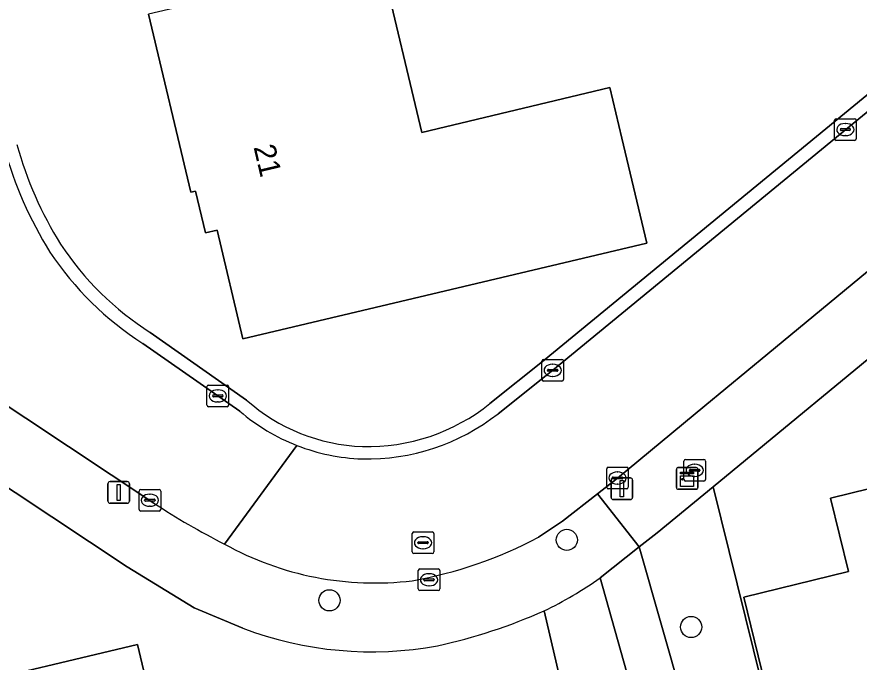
# Model space of a CAD drawing. Extents: x 157648 to 158502, y 379212 to 380938.
# Drawn here: x 158162.91 to 158201.86, y 380442.52 to 380472.37 of the extents above; entities that cross this region are included whole.
import ezdxf

# ---------------------------------------------------------------- set-up
doc = ezdxf.new("R2010")
doc.units = 0
for name, color, linetype in [('IMGEO_Boom', 7, 'Continuous'), ('IMGEO_Brandkraan', 7, 'Continuous'), ('IMGEO_Erf', 7, 'Continuous'), ('IMGEO_Groenvoorziening', 7, 'Continuous'), ('IMGEO_Kast', 7, 'Continuous'), ('IMGEO_Kolk', 7, 'Continuous'), ('IMGEO_Lichtmast', 7, 'Continuous'), ('IMGEO_Pand', 7, 'Continuous'), ('IMGEO_Pand_nummerreeks', 7, 'Continuous'), ('IMGEO_Rijbaan_lokaal_open', 7, 'Continuous'), ('IMGEO_Rioolput', 7, 'Continuous'), ('IMGEO_Voetpad_open', 7, 'Continuous')]:
    doc.layers.add(name, color=color, linetype=linetype)

msp = doc.modelspace()

# ---------------------------------------------------------------- linework, layer by layer
at = {"layer": 'IMGEO_Boom'}
for centre in [(158188.344, 380448.175), (158177.364, 380445.378), (158194.093, 380444.144)]:
    msp.add_circle(centre, 0.489, dxfattribs=at)
at = {"layer": 'IMGEO_Brandkraan'}
for p, q in [((158193.756, 380450.968), (158193.756, 380451.82)), ((158193.831, 380451.894), (158194.683, 380451.894)), ((158194.757, 380451.82), (158194.757, 380450.968)), ((158194.058, 380451.437), (158194.456, 380451.437)), ((158194.244, 380451.674), (158194.269, 380451.674)), ((158194.015, 380451.388), (158194.015, 380451.4)), ((158194.453, 380451.351), (158194.055, 380451.351)), ((158194.267, 380451.114), (158194.242, 380451.114)), ((158194.499, 380451.4), (158194.499, 380451.388)), ((158194.683, 380450.894), (158193.831, 380450.894))]:
    msp.add_line(p, q, dxfattribs=at)
for points in [[(158193.756, 380450.968), (158193.756, 380451.82)], [(158193.831, 380451.894), (158194.683, 380451.894)], [(158194.757, 380451.82), (158194.757, 380450.968)], [(158194.683, 380450.894), (158193.831, 380450.894)]]:
    msp.add_lwpolyline(points, dxfattribs=at)
for centre, radius, start, end in [((158193.833, 380451.818), 0.0765, 91.552, 178.448), ((158193.833, 380451.818), 0.0765, 91.552, 178.448), ((158194.681, 380451.818), 0.0765, 1.552, 88.448), ((158194.681, 380451.818), 0.0765, 1.552, 88.448), ((158194.055, 380451.397), 0.0403, 85.8775, 175.7526), ((158194.46, 380451.399), 0.0386, 1.7309, 96.639), ((158194.052, 380451.387), 0.0366, 178.938, 274.7102), ((158194.456, 380451.394), 0.043, 264.8664, 352.4533), ((158193.833, 380450.97), 0.0765, 181.552, 268.448), ((158193.833, 380450.97), 0.0765, 181.552, 268.448), ((158194.681, 380450.97), 0.0765, 271.552, 358.448), ((158194.681, 380450.97), 0.0765, 271.552, 358.448)]:
    msp.add_arc(centre, radius, start, end, dxfattribs=at)
for centre, major_axis, ratio, start_param, end_param in [((158194.243, 380451.394), (-0.387, 0.002), 0.722429, 4.712389, 7.853982), ((158194.268, 380451.394), (-0.39, 0.002), 0.717154, 1.570796, 4.712389)]:
    msp.add_ellipse(centre, major_axis=major_axis, ratio=ratio, start_param=start_param, end_param=end_param, dxfattribs=at)
at = {"layer": 'IMGEO_Erf'}
for points in [[(158232.056, 380481.111), (158195.106, 380450.632), (158202.56, 380420.525), (158204.989, 380417.99), (158263.809, 380475.249), (158259.752, 380491.953)], [(158184.789, 380454.483), (158187.303, 380456.485), (158226.813, 380488.959)], [(158179.778, 380474.865), (158181.634, 380467.014), (158190.336, 380469.109), (158190.891, 380466.763), (158192.041, 380461.897), (158173.356, 380457.478), (158172.167, 380462.507), (158171.632, 380462.381), (158171.175, 380464.314), (158170.947, 380464.26), (158169.001, 380472.489)], [(158169.078, 380457.768), (158173.531, 380454.645)], [(158173.354, 380444.085), (158171.106, 380445.029), (158168.008, 380446.921), (158159.325, 380452.675)], [(158206.259, 380437.211), (158201.094, 380435.942), (158201.83, 380432.944), (158199.74, 380432.431), (158199.004, 380435.428), (158196.525, 380445.519), (158201.376, 380446.711), (158200.542, 380450.107), (158209.383, 380452.279)], [(158104.637, 380389.58), (158120.553, 380373.032), (158128.773, 380374.988), (158129.696, 380375.215), (158131.555, 380375.637), (158142.159, 380378.143), (158141.597, 380380.606), (158158.361, 380384.507), (158164.272, 380378.503), (158195.64, 380409.139), (158187.298, 380444.893)], [(158159.787, 380441.266), (158168.484, 380443.331), (158170.646, 380434.23), (158175.509, 380435.385), (158174.671, 380438.915), (158183.505, 380441.014), (158185.632, 380432.059), (158178.831, 380430.444), (158179.696, 380426.802), (158174.832, 380425.646), (158172.798, 380425.163), (158170.706, 380433.976), (158170.489, 380433.925), (158170.397, 380434.311), (158163.733, 380432.727), (158164.6, 380429.081), (158157.861, 380427.48)]]:
    msp.add_lwpolyline(points, dxfattribs=at)
for centre, radius, start, end in [((158179.991, 380471.206), 17.732, 195.5141, 211.8449), ((158176.711, 380469.678), 14.146, 213.6001, 237.3465), ((158179.198, 380461.005), 8.518, 228.2951, 267.9067), ((158179.131, 380461.512), 9.023, 268.4504, 308.8326), ((158176.783, 380468.596), 25.93, 282.4376, 293.9225), ((158179.323, 380459.928), 16.93, 249.3562, 280.3615)]:
    msp.add_arc(centre, radius, start, end, dxfattribs=at)
at = {"layer": 'IMGEO_Groenvoorziening'}
for points in [[(158205.522, 380417.551), (158204.989, 380417.99), (158202.56, 380420.525), (158195.106, 380450.632), (158192.516, 380448.496), (158191.685, 380447.85), (158201.9, 380412.048), (158206.469, 380416.402)], [(158187.298, 380444.893), (158195.64, 380409.139), (158164.272, 380378.503), (158164.625, 380378.144), (158166.05, 380379.619), (158190.867, 380403.465), (158191.933, 380402.263), (158200.179, 380410.23), (158195.346, 380427.01), (158189.886, 380446.42)]]:
    msp.add_lwpolyline(points, dxfattribs=at)
msp.add_arc((158179.533, 380461.01), 17.891, 295.7245, 305.3593, dxfattribs=at)
at = {"layer": 'IMGEO_Kast'}
for p, q in [((158193.41, 380450.593), (158193.41, 380451.434)), ((158193.41, 380451.434), (158193.41, 380450.593)), ((158193.485, 380451.518), (158194.326, 380451.518)), ((158194.326, 380451.518), (158193.485, 380451.518)), ((158194.41, 380451.443), (158194.41, 380450.602)), ((158194.41, 380450.602), (158194.41, 380451.443)), ((158194.335, 380450.518), (158193.494, 380450.518)), ((158193.494, 380450.518), (158194.335, 380450.518))]:
    msp.add_line(p, q, dxfattribs=at)
for points in [[(158193.605, 380451.308), (158194.205, 380451.308), (158194.205, 380451.223), (158193.605, 380451.223), (158193.605, 380451.308)], [(158193.605, 380451.133), (158194.205, 380451.133), (158194.205, 380450.644), (158193.605, 380450.644), (158193.605, 380451.133)]]:
    msp.add_lwpolyline(points, dxfattribs=at)
msp.add_circle((158193.689, 380450.982), 0.0377, dxfattribs=at)
for centre, start, end in [((158193.488, 380451.44), 92.4484, 184.2845), ((158193.488, 380451.44), 92.4484, 184.2845), ((158194.332, 380451.44), 2.4484, 94.2845), ((158194.332, 380451.44), 2.4484, 94.2845), ((158193.488, 380450.596), 182.4484, 274.2845), ((158193.488, 380450.596), 182.4484, 274.2845), ((158194.332, 380450.596), 272.4484, 4.2845), ((158194.332, 380450.596), 272.4484, 4.2845)]:
    msp.add_arc(centre, 0.0779, start, end, dxfattribs=at)
at = {"layer": 'IMGEO_Kolk'}
for p, q in [((158200.727, 380466.732), (158200.727, 380467.584)), ((158200.802, 380467.658), (158201.654, 380467.658)), ((158201.215, 380467.438), (158201.24, 380467.438)), ((158201.728, 380467.584), (158201.728, 380466.732)), ((158200.986, 380467.152), (158200.986, 380467.164)), ((158201.424, 380467.115), (158201.026, 380467.115)), ((158201.029, 380467.201), (158201.427, 380467.201)), ((158201.47, 380467.164), (158201.47, 380467.152)), ((158201.654, 380466.658), (158200.802, 380466.658)), ((158201.238, 380466.878), (158201.213, 380466.878)), ((158187.263, 380456.52), (158188.115, 380456.52)), ((158187.188, 380455.594), (158187.188, 380456.446)), ((158187.676, 380456.3), (158187.701, 380456.3)), ((158188.189, 380456.446), (158188.189, 380455.594)), ((158187.447, 380456.014), (158187.447, 380456.026)), ((158187.885, 380455.977), (158187.487, 380455.977)), ((158187.49, 380456.063), (158187.888, 380456.063)), ((158187.699, 380455.74), (158187.674, 380455.74)), ((158187.931, 380456.026), (158187.931, 380456.014)), ((158171.775, 380455.337), (158172.627, 380455.337)), ((158188.115, 380455.52), (158187.263, 380455.52)), ((158171.7, 380454.411), (158171.7, 380455.263)), ((158172.188, 380455.117), (158172.213, 380455.117)), ((158172.701, 380455.263), (158172.701, 380454.411)), ((158171.959, 380454.831), (158171.959, 380454.843)), ((158172.397, 380454.794), (158171.999, 380454.794)), ((158172.002, 380454.88), (158172.4, 380454.88)), ((158172.211, 380454.557), (158172.186, 380454.557)), ((158172.443, 380454.843), (158172.443, 380454.831)), ((158172.627, 380454.337), (158171.775, 380454.337)), ((158190.187, 380450.611), (158190.187, 380451.463)), ((158190.262, 380451.537), (158191.114, 380451.537)), ((158191.188, 380451.463), (158191.188, 380450.611)), ((158190.446, 380451.031), (158190.446, 380451.043)), ((158190.489, 380451.08), (158190.887, 380451.08)), ((158190.675, 380451.317), (158190.7, 380451.317)), ((158190.93, 380451.043), (158190.93, 380451.031)), ((158190.884, 380450.994), (158190.486, 380450.994)), ((158190.698, 380450.757), (158190.673, 380450.757)), ((158168.558, 380449.583), (158168.558, 380450.435)), ((158168.633, 380450.509), (158169.485, 380450.509)), ((158169.046, 380450.289), (158169.071, 380450.289)), ((158169.559, 380450.435), (158169.559, 380449.583)), ((158191.114, 380450.537), (158190.262, 380450.537)), ((158168.817, 380450.003), (158168.817, 380450.015)), ((158169.255, 380449.966), (158168.857, 380449.966)), ((158168.86, 380450.052), (158169.258, 380450.052)), ((158169.301, 380450.015), (158169.301, 380450.003)), ((158169.485, 380449.509), (158168.633, 380449.509)), ((158169.069, 380449.729), (158169.044, 380449.729))]:
    msp.add_line(p, q, dxfattribs=at)
for points in [[(158200.727, 380466.732), (158200.727, 380467.584)], [(158200.802, 380467.658), (158201.654, 380467.658)], [(158201.728, 380467.584), (158201.728, 380466.732)], [(158201.654, 380466.658), (158200.802, 380466.658)], [(158187.263, 380456.52), (158188.115, 380456.52)], [(158187.188, 380455.594), (158187.188, 380456.446)], [(158188.189, 380456.446), (158188.189, 380455.594)], [(158171.775, 380455.337), (158172.627, 380455.337)], [(158188.115, 380455.52), (158187.263, 380455.52)], [(158171.7, 380454.411), (158171.7, 380455.263)], [(158172.701, 380455.263), (158172.701, 380454.411)], [(158172.627, 380454.337), (158171.775, 380454.337)], [(158190.187, 380450.611), (158190.187, 380451.463)], [(158190.262, 380451.537), (158191.114, 380451.537)], [(158191.188, 380451.463), (158191.188, 380450.611)], [(158168.558, 380449.583), (158168.558, 380450.435)], [(158168.633, 380450.509), (158169.485, 380450.509)], [(158169.559, 380450.435), (158169.559, 380449.583)], [(158191.114, 380450.537), (158190.262, 380450.537)], [(158169.485, 380449.509), (158168.633, 380449.509)]]:
    msp.add_lwpolyline(points, dxfattribs=at)
for centre, radius, start, end in [((158200.804, 380467.582), 0.0765, 91.552, 178.448), ((158200.804, 380467.582), 0.0765, 91.552, 178.448), ((158201.652, 380467.582), 0.0765, 1.552, 88.448), ((158201.652, 380467.582), 0.0765, 1.552, 88.448), ((158201.026, 380467.161), 0.0403, 85.8775, 175.7526), ((158201.023, 380467.151), 0.0366, 178.938, 274.7102), ((158201.427, 380467.158), 0.043, 264.8664, 352.4533), ((158201.431, 380467.163), 0.0386, 1.7309, 96.639), ((158200.804, 380466.734), 0.0765, 181.552, 268.448), ((158200.804, 380466.734), 0.0765, 181.552, 268.448), ((158201.652, 380466.734), 0.0765, 271.552, 358.448), ((158201.652, 380466.734), 0.0765, 271.552, 358.448), ((158187.265, 380456.444), 0.0765, 91.552, 178.448), ((158187.265, 380456.444), 0.0765, 91.552, 178.448), ((158188.113, 380456.444), 0.0765, 1.552, 88.448), ((158188.113, 380456.444), 0.0765, 1.552, 88.448), ((158187.487, 380456.023), 0.0403, 85.8775, 175.7526), ((158187.484, 380456.013), 0.0366, 178.938, 274.7102), ((158187.888, 380456.02), 0.043, 264.8664, 352.4533), ((158187.892, 380456.025), 0.0386, 1.7309, 96.639), ((158171.777, 380455.261), 0.0765, 91.552, 178.448), ((158171.777, 380455.261), 0.0765, 91.552, 178.448), ((158172.625, 380455.261), 0.0765, 1.552, 88.448), ((158172.625, 380455.261), 0.0765, 1.552, 88.448), ((158187.265, 380455.596), 0.0765, 181.552, 268.448), ((158187.265, 380455.596), 0.0765, 181.552, 268.448), ((158188.113, 380455.596), 0.0765, 271.552, 358.448), ((158188.113, 380455.596), 0.0765, 271.552, 358.448), ((158171.999, 380454.84), 0.0403, 85.8775, 175.7526), ((158171.996, 380454.83), 0.0366, 178.938, 274.7102), ((158172.4, 380454.837), 0.043, 264.8664, 352.4533), ((158172.404, 380454.842), 0.0386, 1.7309, 96.639), ((158171.777, 380454.413), 0.0765, 181.552, 268.448), ((158171.777, 380454.413), 0.0765, 181.552, 268.448), ((158172.625, 380454.413), 0.0765, 271.552, 358.448), ((158172.625, 380454.413), 0.0765, 271.552, 358.448), ((158190.264, 380451.461), 0.0765, 91.552, 178.448), ((158190.264, 380451.461), 0.0765, 91.552, 178.448), ((158191.112, 380451.461), 0.0765, 1.552, 88.448), ((158191.112, 380451.461), 0.0765, 1.552, 88.448), ((158190.486, 380451.04), 0.0403, 85.8775, 175.7526), ((158190.483, 380451.03), 0.0366, 178.938, 274.7102), ((158190.887, 380451.037), 0.043, 264.8664, 352.4533), ((158190.891, 380451.042), 0.0386, 1.7309, 96.639), ((158168.635, 380450.433), 0.0765, 91.552, 178.448), ((158168.635, 380450.433), 0.0765, 91.552, 178.448), ((158169.483, 380450.433), 0.0765, 1.552, 88.448), ((158169.483, 380450.433), 0.0765, 1.552, 88.448), ((158190.264, 380450.613), 0.0765, 181.552, 268.448), ((158190.264, 380450.613), 0.0765, 181.552, 268.448), ((158191.112, 380450.613), 0.0765, 271.552, 358.448), ((158191.112, 380450.613), 0.0765, 271.552, 358.448), ((158168.857, 380450.012), 0.0403, 85.8775, 175.7526), ((158168.854, 380450.002), 0.0366, 178.938, 274.7102), ((158169.258, 380450.009), 0.043, 264.8664, 352.4533), ((158169.262, 380450.014), 0.0386, 1.7309, 96.639), ((158168.635, 380449.585), 0.0765, 181.552, 268.448), ((158168.635, 380449.585), 0.0765, 181.552, 268.448), ((158169.483, 380449.585), 0.0765, 271.552, 358.448), ((158169.483, 380449.585), 0.0765, 271.552, 358.448)]:
    msp.add_arc(centre, radius, start, end, dxfattribs=at)
for centre, major_axis, ratio, start_param, end_param in [((158201.214, 380467.158), (-0.387, 0.002), 0.722429, 4.712389, 7.853982), ((158201.239, 380467.158), (-0.39, 0.002), 0.717154, 1.570796, 4.712389), ((158187.675, 380456.02), (-0.387, 0.002), 0.722429, 4.712389, 7.853982), ((158187.7, 380456.02), (-0.39, 0.002), 0.717154, 1.570796, 4.712389), ((158172.187, 380454.837), (-0.387, 0.002), 0.722429, 4.712389, 7.853982), ((158172.212, 380454.837), (-0.39, 0.002), 0.717154, 1.570796, 4.712389), ((158190.674, 380451.037), (-0.387, 0.002), 0.722429, 4.712389, 7.853982), ((158190.699, 380451.037), (-0.39, 0.002), 0.717154, 1.570796, 4.712389), ((158169.045, 380450.009), (-0.387, 0.002), 0.722429, 4.712389, 7.853982), ((158169.07, 380450.009), (-0.39, 0.002), 0.717154, 1.570796, 4.712389)]:
    msp.add_ellipse(centre, major_axis=major_axis, ratio=ratio, start_param=start_param, end_param=end_param, dxfattribs=at)
at = {"layer": 'IMGEO_Lichtmast'}
for p, q in [((158190.493, 380451.041), (158191.283, 380451.041)), ((158191.283, 380451.041), (158190.493, 380451.041)), ((158167.12, 380449.968), (158167.12, 380450.768)), ((158167.12, 380450.768), (158167.12, 380449.968)), ((158167.22, 380450.868), (158168.01, 380450.868)), ((158168.01, 380450.868), (158167.22, 380450.868)), ((158168.11, 380450.768), (158168.11, 380449.968)), ((158168.11, 380449.968), (158168.11, 380450.768)), ((158190.393, 380450.141), (158190.393, 380450.941)), ((158190.393, 380450.941), (158190.393, 380450.141)), ((158191.383, 380450.941), (158191.383, 380450.141)), ((158191.383, 380450.141), (158191.383, 380450.941)), ((158168.01, 380449.868), (158167.22, 380449.868)), ((158167.22, 380449.868), (158168.01, 380449.868)), ((158191.283, 380450.041), (158190.493, 380450.041)), ((158190.493, 380450.041), (158191.283, 380450.041))]:
    msp.add_line(p, q, dxfattribs=at)
for points in [[(158167.54, 380450.743), (158167.69, 380450.743), (158167.69, 380449.993), (158167.54, 380449.993), (158167.54, 380450.743)], [(158190.813, 380450.916), (158190.963, 380450.916), (158190.963, 380450.166), (158190.813, 380450.166), (158190.813, 380450.916)]]:
    msp.add_lwpolyline(points, dxfattribs=at)
for centre, start, end in [((158190.493, 380450.941), 90, 180), ((158190.493, 380450.941), 90, 180), ((158191.283, 380450.941), 0, 90), ((158191.283, 380450.941), 360, 90), ((158167.22, 380450.768), 90, 180), ((158167.22, 380450.768), 90, 180), ((158168.01, 380450.768), 0, 90), ((158168.01, 380450.768), 360, 90), ((158167.22, 380449.968), 180, 270), ((158167.22, 380449.968), 180, 270), ((158168.01, 380449.968), 270, 0), ((158168.01, 380449.968), 270, 0), ((158190.493, 380450.141), 180, 270), ((158190.493, 380450.141), 180, 270), ((158191.283, 380450.141), 270, 0), ((158191.283, 380450.141), 270, 0)]:
    msp.add_arc(centre, 0.1, start, end, dxfattribs=at)
at = {"layer": 'IMGEO_Pand'}
for points in [[(158190.891, 380466.763), (158190.336, 380469.109), (158181.634, 380467.014), (158179.778, 380474.865), (158177.036, 380474.216), (158176.998, 380474.379), (158169.001, 380472.489), (158170.947, 380464.26), (158171.175, 380464.314), (158171.632, 380462.381), (158172.167, 380462.507), (158173.356, 380457.478), (158192.041, 380461.897)], [(158211.307, 380443.764), (158211.393, 380443.415), (158211.731, 380443.498), (158211.227, 380445.551), (158209.383, 380452.279), (158200.542, 380450.107), (158201.376, 380446.711), (158196.525, 380445.519), (158199.004, 380435.428), (158201.094, 380435.942), (158206.259, 380437.211), (158205.028, 380442.222)], [(158168.484, 380443.331), (158159.787, 380441.266), (158160.604, 380437.827), (158155.681, 380436.657), (158155.687, 380436.633), (158157.861, 380427.48), (158164.6, 380429.081), (158163.733, 380432.727), (158170.397, 380434.311), (158170.489, 380433.925), (158170.706, 380433.976), (158170.646, 380434.23)]]:
    msp.add_lwpolyline(points, close=True, dxfattribs=at)
at = {"layer": 'IMGEO_Rijbaan_lokaal_open'}
for points in [[(158227.179, 380488.487), (158209.588, 380474.011), (158203.743, 380469.21), (158187.689, 380456.02), (158185.161, 380454.009)], [(158194.731, 380454.379), (158197.636, 380456.782), (158206.145, 380463.806), (158209.246, 380466.364), (158218.116, 380473.682), (158221.604, 380476.545), (158230.451, 380483.891), (158233.356, 380486.647)], [(158173.218, 380454.125), (158168.731, 380457.266)], [(158161.334, 380455.114), (158169.246, 380449.877)], [(158187.03, 380448.294), (158188.144, 380449.041), (158189.757, 380450.307), (158190.688, 380451.037), (158194.731, 380454.379)], [(158175.859, 380452.543), (158172.506, 380447.982)], [(158172.506, 380447.982), (158175.859, 380452.543)]]:
    msp.add_lwpolyline(points, dxfattribs=at)
for centre, radius, start, end in [((158179.845, 380471.137), 18.177, 195.3867, 212.0502), ((158176.676, 380469.632), 14.699, 213.634, 237.2808), ((158179.21, 380461.133), 9.22, 229.4675, 248.688), ((158179.118, 380461.704), 9.784, 268.5759, 308.1408), ((158179.195, 380461.124), 9.207, 248.7572, 268.0098), ((158187.062, 380476.774), 32.262, 236.4808, 243.1813), ((158179.452, 380460.471), 14.29, 240.9193, 276.9991), ((158177.716, 380465.89), 19.909, 280.0573, 297.8929)]:
    msp.add_arc(centre, radius, start, end, dxfattribs=at)
at = {"layer": 'IMGEO_Rioolput'}
for p, q in [((158181.192, 380447.617), (158181.192, 380448.469)), ((158181.267, 380448.543), (158182.119, 380448.543)), ((158181.68, 380448.323), (158181.705, 380448.323)), ((158182.193, 380448.469), (158182.193, 380447.617)), ((158181.451, 380448.037), (158181.451, 380448.049)), ((158181.889, 380448), (158181.491, 380448)), ((158181.494, 380448.086), (158181.892, 380448.086)), ((158181.935, 380448.049), (158181.935, 380448.037)), ((158182.119, 380447.543), (158181.267, 380447.543)), ((158181.703, 380447.763), (158181.678, 380447.763)), ((158181.468, 380445.903), (158181.468, 380446.755)), ((158181.543, 380446.829), (158182.395, 380446.829)), ((158182.469, 380446.755), (158182.469, 380445.903)), ((158181.77, 380446.372), (158182.168, 380446.372)), ((158181.956, 380446.609), (158181.981, 380446.609)), ((158181.727, 380446.323), (158181.727, 380446.335)), ((158182.165, 380446.286), (158181.767, 380446.286)), ((158181.979, 380446.049), (158181.954, 380446.049)), ((158182.211, 380446.335), (158182.211, 380446.323)), ((158182.395, 380445.829), (158181.543, 380445.829))]:
    msp.add_line(p, q, dxfattribs=at)
for points in [[(158181.192, 380447.617), (158181.192, 380448.469)], [(158181.267, 380448.543), (158182.119, 380448.543)], [(158182.193, 380448.469), (158182.193, 380447.617)], [(158182.119, 380447.543), (158181.267, 380447.543)], [(158181.468, 380445.903), (158181.468, 380446.755)], [(158181.543, 380446.829), (158182.395, 380446.829)], [(158182.469, 380446.755), (158182.469, 380445.903)], [(158182.395, 380445.829), (158181.543, 380445.829)]]:
    msp.add_lwpolyline(points, dxfattribs=at)
for centre, radius, start, end in [((158181.269, 380448.467), 0.0765, 91.552, 178.448), ((158181.269, 380448.467), 0.0765, 91.552, 178.448), ((158182.117, 380448.467), 0.0765, 1.552, 88.448), ((158182.117, 380448.467), 0.0765, 1.552, 88.448), ((158181.491, 380448.046), 0.0403, 85.8775, 175.7526), ((158181.488, 380448.036), 0.0366, 178.938, 274.7102), ((158181.892, 380448.043), 0.043, 264.8664, 352.4533), ((158181.896, 380448.048), 0.0386, 1.7309, 96.639), ((158181.269, 380447.619), 0.0765, 181.552, 268.448), ((158181.269, 380447.619), 0.0765, 181.552, 268.448), ((158182.117, 380447.619), 0.0765, 271.552, 358.448), ((158182.117, 380447.619), 0.0765, 271.552, 358.448), ((158181.545, 380446.753), 0.0765, 91.552, 178.448), ((158181.545, 380446.753), 0.0765, 91.552, 178.448), ((158182.393, 380446.753), 0.0765, 1.552, 88.448), ((158182.393, 380446.753), 0.0765, 1.552, 88.448), ((158181.767, 380446.332), 0.0403, 85.8775, 175.7526), ((158182.172, 380446.334), 0.0386, 1.7309, 96.639), ((158181.764, 380446.322), 0.0366, 178.938, 274.7102), ((158182.168, 380446.329), 0.043, 264.8664, 352.4533), ((158181.545, 380445.905), 0.0765, 181.552, 268.448), ((158181.545, 380445.905), 0.0765, 181.552, 268.448), ((158182.393, 380445.905), 0.0765, 271.552, 358.448), ((158182.393, 380445.905), 0.0765, 271.552, 358.448)]:
    msp.add_arc(centre, radius, start, end, dxfattribs=at)
for centre, major_axis, ratio, start_param, end_param in [((158181.679, 380448.043), (-0.387, 0.002), 0.722429, 4.712389, 7.853982), ((158181.704, 380448.043), (-0.39, 0.002), 0.717154, 1.570796, 4.712389), ((158181.955, 380446.329), (-0.387, 0.002), 0.722429, 4.712389, 7.853982), ((158181.98, 380446.329), (-0.39, 0.002), 0.717154, 1.570796, 4.712389)]:
    msp.add_ellipse(centre, major_axis=major_axis, ratio=ratio, start_param=start_param, end_param=end_param, dxfattribs=at)
at = {"layer": 'IMGEO_Voetpad_open'}
for points in [[(158226.813, 380488.959), (158187.303, 380456.485), (158184.789, 380454.483)], [(158185.161, 380454.009), (158187.689, 380456.02), (158203.743, 380469.21), (158209.588, 380474.011), (158227.179, 380488.487)], [(158233.356, 380486.647), (158230.451, 380483.891), (158221.604, 380476.545), (158218.116, 380473.682), (158209.246, 380466.364), (158206.145, 380463.806), (158197.636, 380456.782), (158194.731, 380454.379), (158190.688, 380451.037), (158189.757, 380450.307), (158191.685, 380447.85), (158192.516, 380448.496), (158195.106, 380450.632), (158232.056, 380481.111)], [(158173.531, 380454.645), (158169.078, 380457.768)], [(158168.731, 380457.266), (158173.218, 380454.125)], [(158169.246, 380449.877), (158161.334, 380455.114)], [(158159.325, 380452.675), (158168.008, 380446.921), (158171.106, 380445.029), (158173.354, 380444.085)], [(158189.886, 380446.42), (158191.685, 380447.85), (158189.757, 380450.307), (158188.144, 380449.041), (158187.03, 380448.294)]]:
    msp.add_lwpolyline(points, dxfattribs=at)
msp.add_lwpolyline([(158202.965, 380407.819), (158203.076, 380407.926), (158201.9, 380412.048), (158191.685, 380447.85), (158189.886, 380446.42), (158195.346, 380427.01), (158200.179, 380410.23), (158201.329, 380406.238)], close=True, dxfattribs=at)
for centre, radius, start, end in [((158179.845, 380471.137), 18.177, 195.3867, 212.0502), ((158179.991, 380471.206), 17.732, 195.5141, 211.8449), ((158176.711, 380469.678), 14.146, 213.6001, 237.3465), ((158176.676, 380469.632), 14.699, 213.634, 237.2808), ((158179.198, 380461.005), 8.518, 228.2951, 267.9067), ((158179.131, 380461.512), 9.023, 268.4504, 308.8326), ((158179.21, 380461.133), 9.22, 229.4675, 248.688), ((158179.118, 380461.704), 9.784, 268.5759, 308.1408), ((158179.195, 380461.124), 9.207, 248.7572, 268.0098), ((158187.062, 380476.774), 32.262, 236.4808, 243.1813), ((158179.452, 380460.471), 14.29, 240.9193, 276.9991), ((158177.716, 380465.89), 19.909, 280.0573, 297.8929), ((158179.533, 380461.01), 17.891, 295.7245, 305.3593), ((158176.783, 380468.596), 25.93, 282.4376, 293.9225), ((158179.323, 380459.928), 16.93, 249.3562, 280.3615)]:
    msp.add_arc(centre, radius, start, end, dxfattribs=at)

# ---------------------------------------------------------------- texts
at = {"layer": 'IMGEO_Pand_nummerreeks'}
msp.add_text('21', height=1, rotation=283.3039, dxfattribs=at).set_placement((158173.849, 380466.348))

doc.saveas('drawing.dxf')
